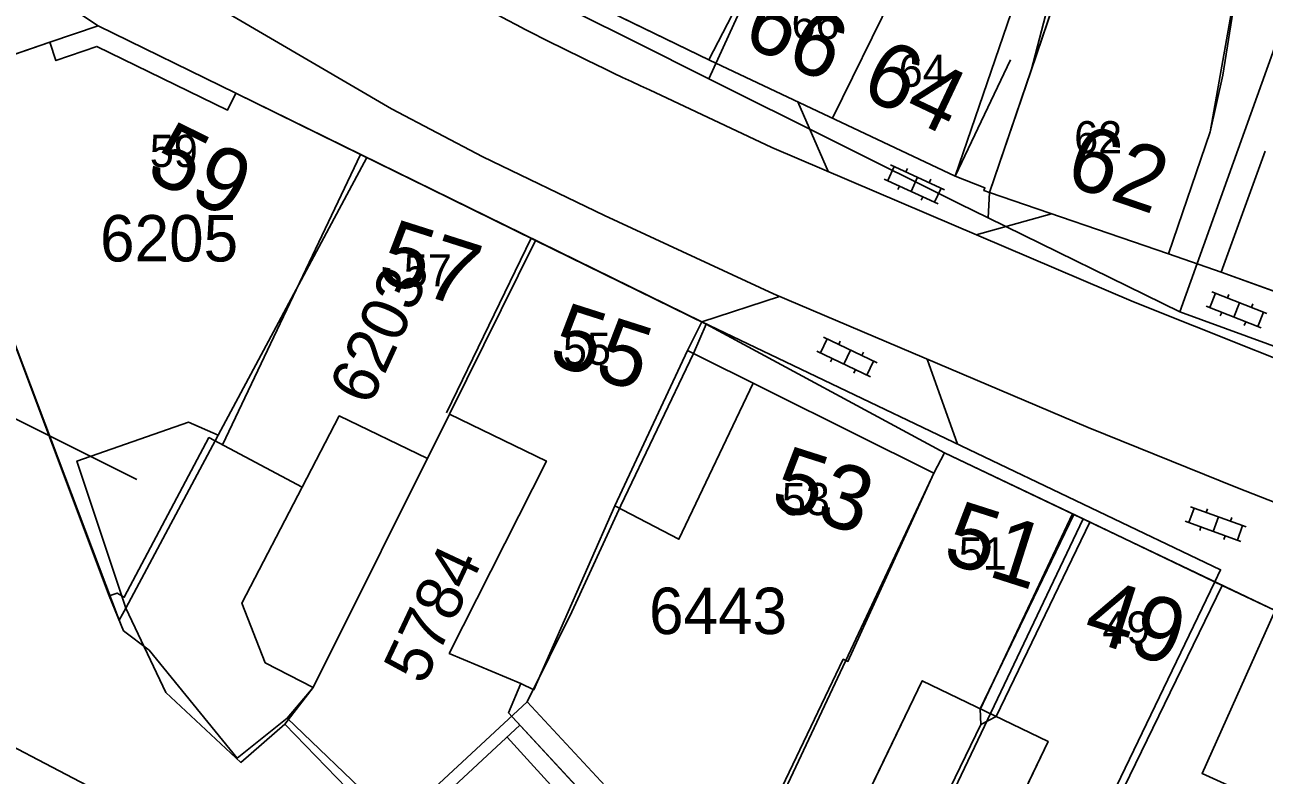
# Model space of a CAD drawing. Extents: x 148816 to 151297, y 399515 to 402500.
# Drawn here: x 150162.12 to 150210.18, y 399819.77 to 399848.87 of the extents above; entities that cross this region are included whole.
import ezdxf

# ---------------------------------------------------------------- set-up
doc = ezdxf.new("R2010")
doc.units = 0
for name, color, linetype in [('B01 Hoofdgebouw  [D] Norm', 7, 'Continuous'), ('B01 Hoofdgebouw  [T] Norm', 7, 'Continuous'), ('B01 hoofgebouw', 7, 'Continuous'), ('B02 Bijgebouw  [D] Norm', 7, 'Continuous'), ('B02 Bijgebouw  [T] Norm', 7, 'Continuous'), ('B07 Tussenmuur  [D] Norm', 7, 'Continuous'), ('G01 perceelsgrens', 7, 'Continuous'), ('S02 Open verharding  Norm', 7, 'Continuous'), ('T04 Haag heg  [D] Gem', 7, 'Continuous'), ('V00 Kant verharding algemeen  [T] Norm', 7, 'Continuous'), ('V06 Kant onverhard  [T] Gem', 7, 'Continuous'), ('Z01 perceelnummer', 7, 'Continuous'), ('Z02 huisnummer', 7, 'Continuous'), ('Z02 Huisnummer  [Tekst] Norm', 7, 'Continuous')]:
    doc.layers.add(name, color=color, linetype=linetype)

msp = doc.modelspace()

# ---------------------------------------------------------------- linework, layer by layer
at = {"layer": 'B01 Hoofdgebouw  [D] Norm'}
for p, q in [((150199.168, 399822.347), (150202.8, 399829.873)), ((150199.79, 399822.048), (150203.423, 399829.576))]:
    msp.add_line(p, q, dxfattribs=at)
for points in [[(150198.2, 399842.99), (150200.833, 399850.701), (150199.081, 399851.517), (150201.86, 399857.083), (150199.524, 399858.281), (150202.175, 399863.568), (150198.138, 399865.531), (150195.385, 399860.32), (150192.326, 399854.627), (150190.676, 399855.468), (150193.48, 399861.162), (150191.068, 399862.487), (150189.234, 399859.564), (150185.222, 399861.45), (150185.961, 399862.67), (150184.006, 399863.842), (150182.502, 399861.3), (150181.395, 399861.897), (150178.3, 399857.96)], [(150208.08, 399844.72), (150209.553, 399853.032), (150203.152, 399854.793), (150201.14, 399847.09)], [(150177.73, 399832.047), (150174.315, 399833.7), (150172.88, 399830.94)]]:
    msp.add_lwpolyline(points, dxfattribs=at)
at = {"layer": 'B01 Hoofdgebouw  [T] Norm'}
for p, q in [((150188.67, 399847.5), (150175.21, 399854.03)), ((150163.09, 399848.19), (150159.93, 399847.1)), ((150163.33, 399847.48), (150163.09, 399848.19)), ((150164.91, 399848.03), (150163.33, 399847.48)), ((150169.98, 399845.55), (150164.91, 399848.03)), ((150198.2, 399842.99), (150188.67, 399847.5)), ((150199.53, 399842.36), (150201.14, 399847.09)), ((150170.3, 399846.21), (150169.98, 399845.55)), ((150175.14, 399843.84), (150170.3, 399846.21)), ((150208.08, 399844.72), (150206.47, 399839.99)), ((150188.37, 399837.35), (150175.14, 399843.84)), ((150208.51, 399839.27), (150210.21, 399843.97)), ((150206.47, 399839.99), (150199.53, 399842.36)), ((150159.78, 399841.65), (150165.4, 399826.72)), ((150219.02, 399835.48), (150208.51, 399839.27)), ((150187.82, 399836.24), (150188.37, 399837.35)), ((150197.37, 399831.48), (150187.82, 399836.24)), ((150173.3, 399823.17), (150178.59, 399833.77)), ((150178.59, 399833.77), (150182.35, 399831.95)), ((150165.98, 399826.67), (150169.26, 399832.86)), ((150169.26, 399832.86), (150172.88, 399830.94)), ((150197.78, 399832.27), (150197.37, 399831.48)), ((150210.6, 399826.15), (150197.78, 399832.27)), ((150182.35, 399831.95), (150178.58, 399824.49)), ((150172.88, 399830.94), (150170.54, 399826.44)), ((150165.4, 399826.72), (150165.7, 399826.83)), ((150165.7, 399826.83), (150165.98, 399826.67)), ((150170.54, 399826.44), (150171.44, 399824.13)), ((150178.58, 399824.49), (150181.36, 399823.32)), ((150171.44, 399824.13), (150173.3, 399823.17)), ((150193.87, 399817.09), (150196.92, 399823.43)), ((150196.92, 399823.43), (150201.8, 399821.08)), ((150181.36, 399823.32), (150180.88, 399822.18)), ((150180.88, 399822.18), (150188.09, 399814.4)), ((150201.8, 399821.08), (150198.72, 399814.66))]:
    msp.add_line(p, q, dxfattribs=at)
at = {"layer": 'B01 hoofgebouw'}
for points in [[(150178.3, 399857.96), (150181.395, 399861.897), (150182.502, 399861.3), (150184.006, 399863.842), (150186.159, 399862.551), (150188.445, 399867.11), (150189.489, 399866.587), (150188.971, 399865.553), (150191.874, 399864.097), (150191.068, 399862.487), (150193.48, 399861.162), (150190.676, 399855.468), (150192.326, 399854.627), (150198.138, 399865.531), (150202.175, 399863.568), (150199.524, 399858.281), (150201.86, 399857.083), (150199.081, 399851.517), (150200.833, 399850.701), (150198.2, 399842.99)], [(150200.34, 399847.51), (150198.2, 399842.99), (150188.67, 399847.5), (150175.21, 399854.03), (150178.3, 399857.96)], [(150201.14, 399847.09), (150203.772, 399854.821), (150209.537, 399853.03), (150208.576, 399846.917), (150208.08, 399844.72)], [(150170.3, 399846.21), (150164.97, 399848.83), (150163.09, 399848.19)], [(150210.6, 399826.15), (150197.78, 399832.27), (150197.37, 399831.48), (150187.82, 399836.24), (150188.37, 399837.35), (150170.3, 399846.21), (150169.98, 399845.55), (150164.91, 399848.03), (150163.33, 399847.48), (150163.09, 399848.19), (150159.93, 399847.1)], [(150208.08, 399844.72), (150206.47, 399839.99), (150199.53, 399842.36), (150201.14, 399847.09)], [(150220.71, 399840.18), (150219.02, 399835.48), (150208.51, 399839.27), (150210.21, 399843.97)], [(150159.78, 399841.65), (150165.4, 399826.72), (150165.7, 399826.83), (150165.98, 399826.67), (150169.26, 399832.86), (150172.88, 399830.94), (150170.54, 399826.44), (150171.44, 399824.13), (150173.3, 399823.17), (150178.59, 399833.77), (150182.35, 399831.95), (150178.58, 399824.49), (150181.36, 399823.32), (150180.88, 399822.18), (150188.09, 399814.4)], [(150199.18, 399822.341), (150202.741, 399829.902)], [(150199.35, 399808.92), (150197.2, 399804.611), (150205.578, 399794.992), (150206.568, 399795.898), (150210.421, 399791.815), (150215.758, 399797.516), (150204.577, 399807.395), (150207.479, 399812.766), (150202.738, 399815.15), (150208.552, 399827.128)], [(150210.6, 399826.15), (150207.771, 399819.833), (150209.196, 399819.184), (150208.226, 399816.825), (150210.075, 399815.88), (150209.2, 399813.056), (150210.001, 399812.29), (150215.505, 399810.552), (150214.929, 399808.976), (150218.432, 399807.674), (150220.539, 399813.199), (150224.17, 399811.897), (150221.474, 399804.812), (150225.703, 399803.249), (150229.78, 399814.29)], [(150193.87, 399817.09), (150196.92, 399823.43), (150201.8, 399821.08), (150198.72, 399814.66)]]:
    msp.add_lwpolyline(points, dxfattribs=at)
at = {"layer": 'B02 Bijgebouw  [D] Norm'}
msp.add_line((150208.263, 399827.266), (150201.56, 399813.35), dxfattribs=at)
for points in [[(150187.82, 399836.24), (150184.995, 399830.219), (150181.86, 399823.08), (150181.36, 399823.32)], [(150184.995, 399830.219), (150187.483, 399828.92), (150190.364, 399834.972)], [(150197.398, 399831.529), (150191.201, 399818.364)]]:
    msp.add_lwpolyline(points, dxfattribs=at)
at = {"layer": 'B02 Bijgebouw  [T] Norm'}
for p, q in [((150164.97, 399848.83), (150163.09, 399848.19)), ((150170.3, 399846.21), (150164.97, 399848.83))]:
    msp.add_line(p, q, dxfattribs=at)
at = {"layer": 'B07 Tussenmuur  [D] Norm'}
for p, q in [((150199.792, 399858.149), (150193.435, 399845.245)), ((150199.792, 399858.149), (150193.435, 399845.245)), ((150192.326, 399854.627), (150188.649, 399847.51)), ((150192.326, 399854.627), (150188.649, 399847.51)), ((150175.135, 399843.842), (150169.79, 399832.579)), ((150175.135, 399843.842), (150169.79, 399832.579)), ((150178.478, 399833.824), (150181.755, 399840.595)), ((150178.478, 399833.824), (150181.755, 399840.595))]:
    msp.add_line(p, q, dxfattribs=at)
at = {"layer": 'G01 perceelsgrens'}
for points in [[(150197.647, 399875.127), (150196.691, 399864.39), (150188.649, 399846.772)], [(150206.219, 399864.595), (150206.222, 399864.4), (150204.146, 399857.359), (150203.772, 399854.821), (150199.53, 399842.36), (150199.474, 399841.38)], [(150216.203, 399863.954), (150215.61, 399864.043), (150212.173, 399852.415), (150206.911, 399837.736)], [(150154.399, 399855.851), (150164.97, 399848.83)], [(150188.649, 399846.772), (150185.736, 399848.227), (150183.578, 399849.298)], [(150159.184, 399843.218), (150161.075, 399843.716), (150159.93, 399847.1), (150163.09, 399848.19), (150164.97, 399848.83)], [(150164.97, 399848.83), (150170.3, 399846.21), (150175.383, 399843.715)], [(150199.474, 399841.38), (150198.368, 399841.922), (150188.649, 399846.772)], [(150175.383, 399843.715), (150169.621, 399832.947)], [(150175.383, 399843.715), (150181.923, 399840.506)], [(150165.779, 399825.779), (150159.184, 399843.218)], [(150206.911, 399837.736), (150199.474, 399841.38)], [(150181.923, 399840.506), (150178.59, 399833.77), (150173.3, 399823.17), (150172.205, 399821.753)], [(150181.923, 399840.506), (150188.541, 399837.257)], [(150212.892, 399835.547), (150206.911, 399837.736)], [(150188.541, 399837.257), (150188.05, 399836.125), (150185.233, 399830.222), (150183.327, 399826.098), (150181.601, 399822.609)], [(150197.78, 399832.27), (150188.541, 399837.257)], [(150166.036, 399826.247), (150164.14, 399831.947), (150168.474, 399833.458), (150169.621, 399832.947)], [(150169.621, 399832.947), (150166.036, 399826.247)], [(150197.78, 399832.27), (150197.37, 399831.48), (150194.037, 399824.178), (150193.857, 399824.264), (150191.06, 399818.43)], [(150203.153, 399829.705), (150197.78, 399832.27)], [(150203.153, 399829.705), (150193.451, 399809.319)], [(150208.552, 399827.128), (150203.153, 399829.705)], [(150197.2, 399804.611), (150201.56, 399813.35), (150202.738, 399815.15), (150208.552, 399827.128)], [(150222.944, 399821.718), (150210.68, 399826.33), (150210.6, 399826.15), (150208.552, 399827.128)], [(150166.036, 399826.247), (150165.779, 399825.779)], [(150172.205, 399821.753), (150170.502, 399820.266), (150167.586, 399822.972), (150166.036, 399826.247)], [(150181.601, 399822.609), (150176.209, 399817.611), (150172.205, 399821.753)], [(150187.943, 399815.669), (150186.471, 399817.368), (150181.601, 399822.609)]]:
    msp.add_lwpolyline(points, dxfattribs=at)
at = {"layer": 'S02 Open verharding  Norm'}
for p, q in [((150195.579, 399842.822), (150195.829, 399843.367)), ((150195.693, 399843.43), (150197.783, 399842.471)), ((150196.346, 399843.295), (150196.283, 399843.159)), ((150195.443, 399842.885), (150197.533, 399841.926)), ((150196.033, 399842.614), (150195.971, 399842.477)), ((150196.738, 399842.951), (150196.488, 399842.405)), ((150197.255, 399842.879), (150197.193, 399842.742)), ((150196.943, 399842.197), (150196.88, 399842.061)), ((150197.397, 399841.989), (150197.647, 399842.534)), ((150208.066, 399837.898), (150208.285, 399838.456)), ((150208.146, 399838.511), (150210.286, 399837.669)), ((150208.805, 399838.413), (150208.75, 399838.273)), ((150207.926, 399837.953), (150210.066, 399837.111)), ((150209.216, 399838.09), (150208.996, 399837.532)), ((150209.736, 399838.047), (150209.681, 399837.907)), ((150208.531, 399837.715), (150208.476, 399837.575)), ((150209.462, 399837.349), (150209.407, 399837.209)), ((150209.927, 399837.166), (150210.146, 399837.724)), ((150192.97, 399836.14), (150193.227, 399836.683)), ((150193.091, 399836.747), (150195.17, 399835.761)), ((150193.743, 399836.604), (150193.679, 399836.468)), ((150192.834, 399836.205), (150194.913, 399835.219)), ((150193.422, 399835.926), (150193.357, 399835.791)), ((150194.131, 399836.254), (150193.873, 399835.712)), ((150194.647, 399836.175), (150194.582, 399836.04)), ((150194.325, 399835.498), (150194.261, 399835.362)), ((150194.777, 399835.283), (150195.034, 399835.826)), ((150207.257, 399829.563), (150207.461, 399830.127)), ((150207.32, 399830.178), (150209.482, 399829.394)), ((150207.982, 399830.097), (150207.931, 399829.956)), ((150208.401, 399829.786), (150208.197, 399829.222)), ((150208.922, 399829.757), (150208.871, 399829.616)), ((150207.116, 399829.614), (150209.278, 399828.83)), ((150207.727, 399829.392), (150207.676, 399829.251)), ((150209.137, 399828.881), (150209.341, 399829.445)), ((150208.667, 399829.052), (150208.616, 399828.911))]:
    msp.add_line(p, q, dxfattribs=at)
at = {"layer": 'T04 Haag heg  [D] Gem'}
msp.add_line((150199.79, 399822.048), (150199.187, 399821.735), dxfattribs=at)
for points in [[(150173.3, 399823.17), (150172.3, 399821.98)], [(150199.168, 399822.347), (150199.187, 399821.735), (150193.021, 399809.005)]]:
    msp.add_lwpolyline(points, dxfattribs=at)
at = {"layer": 'V00 Kant verharding algemeen  [T] Norm'}
for p, q in [((150208.51, 399839.27), (150206.47, 399839.99)), ((150165.4, 399826.72), (150165.95, 399825.36)), ((150165.95, 399825.36), (150166.95, 399824.62)), ((150166.95, 399824.62), (150170.36, 399820.43)), ((150170.36, 399820.43), (150172.3, 399821.98)), ((150172.3, 399821.98), (150176.88, 399817.59)), ((150176.88, 399817.59), (150181.32, 399821.705)), ((150167.04, 399818.07), (150160.59, 399821.43)), ((150180.82, 399821.24), (150192.66, 399808.3))]:
    msp.add_line(p, q, dxfattribs=at)
for points in [[(150214.324, 399828.878), (150209.141, 399830.905), (150203.349, 399833.244), (150191.148, 399838.429), (150184.598, 399841.472), (150179.885, 399843.749), (150176.345, 399845.608), (150168.571, 399850.157), (150164.95, 399852.483), (150161.495, 399854.826)], [(150186.342, 399846.344), (150191.083, 399844.102), (150205.115, 399838.12), (150214.63, 399834.317), (150222.367, 399831.503)], [(150198.2, 399842.99), (150199.347, 399842.539), (150199.313, 399842.437), (150199.53, 399842.36)], [(150188.37, 399837.35), (150208.489, 399827.734), (150208.263, 399827.266)]]:
    msp.add_lwpolyline(points, dxfattribs=at)
msp.add_arc((150234.253, 399950.928), 115.036, 239.28547, 245.38705, dxfattribs=at)
at = {"layer": 'V06 Kant onverhard  [T] Gem'}
for points in [[(150192.098, 399845.878), (150193.289, 399843.152)], [(150199.01, 399840.723), (150201.932, 399841.54)], [(150191.388, 399838.327), (150188.37, 399837.35)], [(150198.29, 399832.609), (150197.112, 399835.894)]]:
    msp.add_lwpolyline(points, dxfattribs=at)
at = {"layer": 'Z01 perceelnummer'}
msp.add_lwpolyline([(150155.448, 399836.742), (150166.465, 399831.235)], dxfattribs=at)

# ---------------------------------------------------------------- texts
for s, p in [('6205', (150165.04, 399839.689)), ('6443', (150186.326, 399825.24))]:
    msp.add_text(s, height=1.8, dxfattribs=at).set_placement(p)
for s, rotation, p in [('6203', 65.309, (150175.499, 399834.036)), ('5784', 64.7774, (150177.592, 399823.222))]:
    msp.add_text(s, height=1.8, rotation=rotation, dxfattribs=at).set_placement(p)
at = {"layer": 'Z02 huisnummer'}
for s, rotation, p in [('66', 334.6647, (150189.843, 399848.184)), ('64', 334.6647, (150194.439, 399846.152)), ('59', 333.8962, (150166.736, 399842.96)), ('62', 341.1482, (150202.37, 399842.711)), ('57', 342.3077, (150175.706, 399838.985)), ('55', 342.3077, (150182.357, 399835.759)), ('53', 342.3077, (150190.955, 399830.2)), ('51', 342.3077, (150197.634, 399828.072)), ('49', 342.3077, (150203.062, 399825.09))]:
    msp.add_text(s, height=2.5, rotation=rotation, dxfattribs=at).set_placement(p)
at = {"layer": 'Z02 Huisnummer  [Tekst] Norm'}
for s, p in [('66', (150191.853, 399848.31)), ('64', (150196.007, 399846.463)), ('62', (150202.81, 399843.88)), ('59', (150166.97, 399843.35)), ('57', (150176.817, 399838.719)), ('55', (150182.989, 399835.679)), ('53', (150191.476, 399829.851)), ('51', (150198.334, 399827.739)), ('49', (150203.906, 399824.868))]:
    msp.add_text(s, height=1.25, dxfattribs=at).set_placement(p)

doc.saveas('drawing.dxf')
